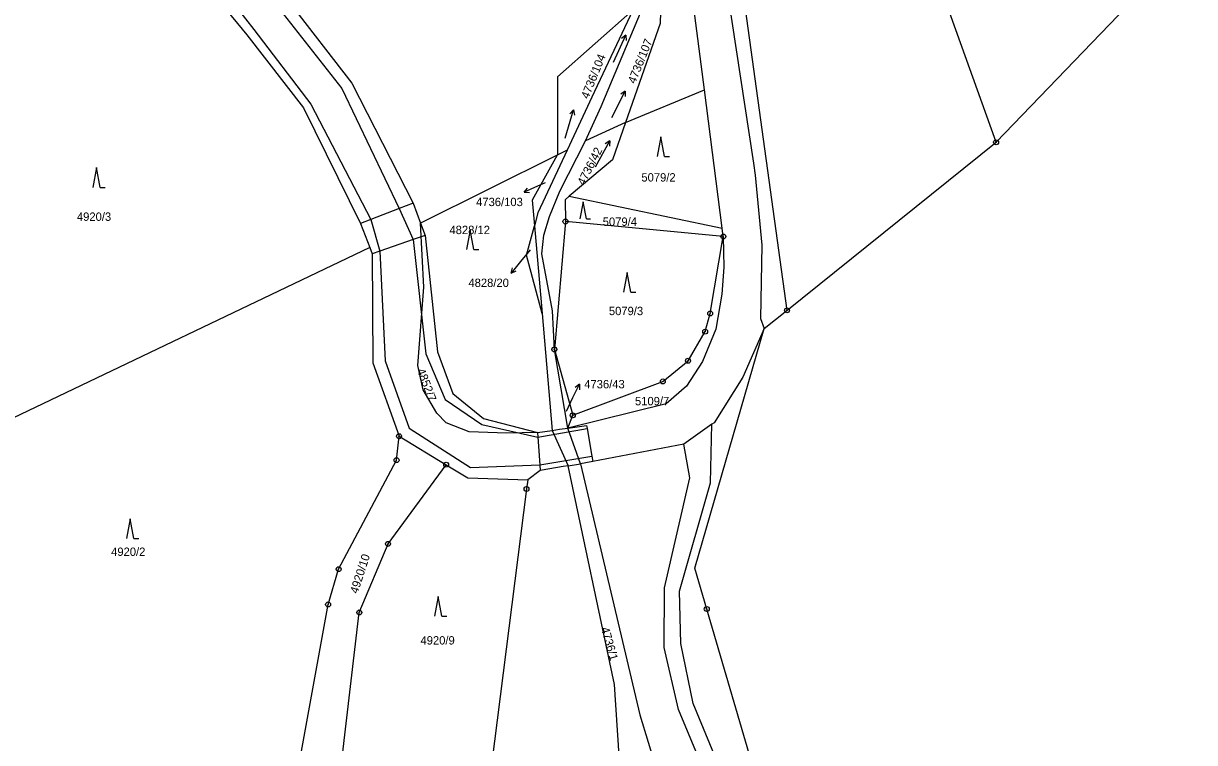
# Model space of a CAD drawing. Extents: x -733394 to -722299, y -1082822 to -1075049.
# Drawn here: x -724686.5 to -724448.8, y -1079600.2 to -1079454.3 of the extents above; entities that cross this region are included whole.
import ezdxf

# ---------------------------------------------------------------- set-up
doc = ezdxf.new("R2010")
doc.units = 0
for name, color, linetype in [('Hranice parcel', 7, 'Continuous'), ('Parcelní čísla', 7, 'Continuous'), ('Pop  PČ popisy', 7, 'Continuous'), ('Vnitřní kresba', 7, 'Continuous'), ('Značky bodu BP', 7, 'Continuous'), ('Značky kultur', 7, 'Continuous')]:
    doc.layers.add(name, color=color, linetype=linetype)

msp = doc.modelspace()

# ---------------------------------------------------------------- linework, layer by layer
at = {"layer": 'Hranice parcel'}
for p, q in [((-724448.76, -1079436.62), (-724489.05, -1079478.45)), ((-724548.26, -1079467.79), (-724551.03, -1079446.26)), ((-724557.24, -1079454.36), (-724564.27, -1079474.41)), ((-724564.27, -1079474.41), (-724548.26, -1079467.79)), ((-724544.64, -1079495.86), (-724548.26, -1079467.79)), ((-724564.27, -1079474.41), (-724572.41, -1079478.19)), ((-724564.27, -1079474.41), (-724566.92, -1079481.99)), ((-724531.5, -1079512.55), (-724489.05, -1079478.45)), ((-724578.16, -1079481.06), (-724605.86, -1079494.85)), ((-724578.16, -1079481.06), (-724583.23, -1079490.19)), ((-724576.12, -1079480.05), (-724578.16, -1079481.06)), ((-724566.92, -1079481.99), (-724575.7, -1079489.41)), ((-724583.23, -1079490.19), (-724582.78, -1079495.37)), ((-724575.7, -1079489.41), (-724544.64, -1079495.86)), ((-724582.78, -1079495.37), (-724581.21, -1079513.21)), ((-724576.47, -1079494.53), (-724578.72, -1079520.47)), ((-724544.42, -1079497.57), (-724576.47, -1079494.53)), ((-724544.42, -1079497.57), (-724544.64, -1079495.86)), ((-724616.17, -1079499.81), (-724716.2, -1079547.53)), ((-724616.17, -1079499.81), (-724615.69, -1079501.05)), ((-724536.15, -1079516.25), (-724531.5, -1079512.55)), ((-724581.21, -1079513.21), (-724579.14, -1079536.89)), ((-724575.95, -1079536.43), (-724578.72, -1079520.47)), ((-724578.72, -1079520.47), (-724574.98, -1079533.84)), ((-724575.95, -1079536.43), (-724574.98, -1079533.84)), ((-724573.43, -1079543.67), (-724575.95, -1079536.43)), ((-724546.73, -1079535.67), (-724552.46, -1079539.71)), ((-724610.24, -1079538.09), (-724600.68, -1079543.86)), ((-724582.13, -1079537.32), (-724579.14, -1079536.89)), ((-724579.14, -1079536.89), (-724575.94, -1079544.09)), ((-724630.6, -1079604.93), (-724624.64, -1079572.21))]:
    msp.add_line(p, q, dxfattribs=at)
for points in [[(-724572, -1079239.95), (-724577.5, -1079269.9), (-724578.6, -1079287.5), (-724578, -1079305.25), (-724575.39, -1079327.6), (-724571.41, -1079346.86), (-724565.45, -1079368.05), (-724551.85, -1079417.05), (-724543.56, -1079448.11), (-724538.3, -1079482.71), (-724537.97, -1079485.1), (-724536.57, -1079499.32), (-724536.86, -1079514.22), (-724536.15, -1079516.25)], [(-724557.9, -1079372.38), (-724551.78, -1079397), (-724546.74, -1079416.9), (-724541.15, -1079445.93), (-724540, -1079451.4), (-724531.5, -1079512.55)], [(-724489.05, -1079478.45), (-724509.22, -1079422.2), (-724522.29, -1079383.47)], [(-724645.5, -1079433.76), (-724632.63, -1079449.98), (-724619.81, -1079466.47), (-724607.38, -1079490.77), (-724605.86, -1079494.85)], [(-724572.41, -1079478.19), (-724569.23, -1079471.22), (-724557.52, -1079443.29), (-724562.24, -1079436.34)], [(-724562.24, -1079436.34), (-724556.82, -1079440.39), (-724557.24, -1079454.36)], [(-724657.34, -1079436.98), (-724641.16, -1079456.68), (-724629.63, -1079471.46), (-724618.05, -1079494.94), (-724616.17, -1079499.81)], [(-724562.79, -1079451.65), (-724578.05, -1079465.16), (-724578.07, -1079480.9), (-724578.16, -1079481.06)], [(-724562.79, -1079451.65), (-724571.09, -1079469.32), (-724576.12, -1079480.05)], [(-724578.72, -1079520.47), (-724579.07, -1079512.67), (-724581.26, -1079501.05), (-724580.82, -1079497.28), (-724579.7, -1079493.5), (-724577.63, -1079488.34), (-724572.41, -1079478.19)], [(-724576.12, -1079480.05), (-724582.08, -1079492.74), (-724582.78, -1079495.37)], [(-724575.7, -1079489.41), (-724576.53, -1079490.11), (-724576.47, -1079494.53)], [(-724582.13, -1079537.32), (-724588.43, -1079537.48), (-724596.01, -1079537.21), (-724600.65, -1079535.39), (-724602.58, -1079533.44), (-724605.33, -1079528.67), (-724606.43, -1079523.76), (-724605.22, -1079507.84), (-724605.86, -1079494.85)], [(-724605.86, -1079494.85), (-724604.93, -1079497.34), (-724602.43, -1079520.98), (-724599.34, -1079529.41), (-724593.12, -1079534.5), (-724582.13, -1079537.32)], [(-724581.21, -1079513.21), (-724584.36, -1079501.36), (-724582.78, -1079495.37)], [(-724544.42, -1079497.57), (-724544.34, -1079503.79), (-724544.7, -1079509.24), (-724545.91, -1079516.35), (-724548.66, -1079522.93), (-724551.92, -1079527.92), (-724555.99, -1079531.49), (-724575.95, -1079536.43)], [(-724574.98, -1079533.84), (-724556.7, -1079526.97), (-724551.58, -1079522.77), (-724548.11, -1079516.86), (-724547.09, -1079513.18), (-724544.42, -1079497.57)], [(-724615.69, -1079501.05), (-724615.59, -1079523.2), (-724610.24, -1079538.09)], [(-724516.45, -1079666.9), (-724518.65, -1079645.55), (-724536.33, -1079612.22), (-724547.78, -1079573.14), (-724550.2, -1079564.88), (-724536.15, -1079516.25)], [(-724536.15, -1079516.25), (-724540.44, -1079526.1), (-724546.3, -1079535.37), (-724546.73, -1079535.67)], [(-724519.86, -1079668.62), (-724525.57, -1079657.41), (-724531.68, -1079645.39), (-724540.37, -1079616.87), (-724550.57, -1079592.32), (-724553.05, -1079580.15), (-724553.34, -1079569.55), (-724547.05, -1079547.51), (-724546.73, -1079535.67)], [(-724624.64, -1079572.21), (-724622.5, -1079565.05), (-724610.75, -1079542.94), (-724610.24, -1079538.09)], [(-724552.46, -1079539.71), (-724570.92, -1079543.24), (-724573.43, -1079543.67)], [(-724528.62, -1079659.01), (-724534.54, -1079646.28), (-724543.3, -1079618.09), (-724553.51, -1079593.54), (-724556.41, -1079580.92), (-724556.36, -1079568.86), (-724551.24, -1079546.55), (-724552.46, -1079539.71)], [(-724573.43, -1079543.67), (-724561.37, -1079594.63), (-724552.91, -1079622.35), (-724536.94, -1079663.37)], [(-724621.84, -1079603.9), (-724618.31, -1079573.83), (-724612.48, -1079559.93), (-724600.68, -1079543.86)], [(-724600.68, -1079543.86), (-724596.29, -1079546.51), (-724584.13, -1079546.94)], [(-724575.94, -1079544.09), (-724576.96, -1079544.26), (-724578.05, -1079544.45), (-724581.59, -1079545.06), (-724584.13, -1079546.94)], [(-724554.63, -1079683.16), (-724551.18, -1079664.83), (-724552.1, -1079645.5), (-724557.19, -1079623.05), (-724564.87, -1079613.12), (-724566.52, -1079588.46), (-724575.94, -1079544.09)], [(-724584.13, -1079546.94), (-724584.37, -1079548.79), (-724592.07, -1079609.55)]]:
    msp.add_lwpolyline(points, dxfattribs=at)
at = {"layer": 'Pop  PČ popisy'}
for p, q in [((-724580.55, -1079486.69), (-724582.11, -1079487.37)), ((-724582.11, -1079487.37), (-724584.85, -1079488.59)), ((-724584.85, -1079488.59), (-724584.14, -1079487.73)), ((-724584.85, -1079488.59), (-724583.73, -1079488.64)), ((-724583.65, -1079500.27), (-724585.59, -1079502.65)), ((-724585.59, -1079502.65), (-724587.48, -1079504.98)), ((-724587.48, -1079504.98), (-724587.24, -1079503.89)), ((-724587.48, -1079504.98), (-724586.46, -1079504.52)), ((-724574.95, -1079530.22), (-724573.63, -1079527.52)), ((-724573.63, -1079527.52), (-724574.52, -1079528.2)), ((-724573.63, -1079527.52), (-724573.62, -1079528.64)), ((-724576.27, -1079532.97), (-724574.95, -1079530.22))]:
    msp.add_line(p, q, dxfattribs=at)
at = {"layer": 'Vnitřní kresba'}
for p, q in [((-724654.96, -1079435.8), (-724639.75, -1079455.57)), ((-724634.53, -1079451.47), (-724621.86, -1079467.51)), ((-724639.75, -1079455.57), (-724628.16, -1079470.71)), ((-724621.86, -1079467.51), (-724610.24, -1079491.89)), ((-724628.16, -1079470.71), (-724615.94, -1079494.11)), ((-724607.38, -1079490.77), (-724610.24, -1079491.89)), ((-724610.24, -1079491.89), (-724615.94, -1079494.11)), ((-724610.24, -1079491.89), (-724607.4, -1079498.19)), ((-724615.94, -1079494.11), (-724618.05, -1079494.94)), ((-724615.94, -1079494.11), (-724614.16, -1079500.52)), ((-724607.4, -1079498.19), (-724614.16, -1079500.52)), ((-724604.93, -1079497.34), (-724607.4, -1079498.19)), ((-724607.4, -1079498.19), (-724604.79, -1079521.38)), ((-724614.16, -1079500.52), (-724615.69, -1079501.05)), ((-724614.16, -1079500.52), (-724613.06, -1079522.77)), ((-724604.79, -1079521.38), (-724600.91, -1079530.66)), ((-724613.06, -1079522.77), (-724608.2, -1079536.46)), ((-724600.91, -1079530.66), (-724593.44, -1079535.71)), ((-724608.2, -1079536.46), (-724595.73, -1079544.4)), ((-724593.44, -1079535.71), (-724582.06, -1079538.3)), ((-724582.06, -1079538.3), (-724572.08, -1079536.5)), ((-724579.14, -1079536.89), (-724577.66, -1079536.68)), ((-724577.66, -1079536.68), (-724575.95, -1079536.43)), ((-724575.95, -1079536.43), (-724572.18, -1079535.89)), ((-724572.18, -1079535.89), (-724572.08, -1079536.5)), ((-724572.08, -1079536.5), (-724571.12, -1079542.1)), ((-724582.13, -1079537.32), (-724582.06, -1079538.3)), ((-724582.06, -1079538.3), (-724581.67, -1079543.88)), ((-724581.67, -1079543.88), (-724571.12, -1079542.1)), ((-724575.94, -1079544.09), (-724573.43, -1079543.67)), ((-724571.12, -1079542.1), (-724570.92, -1079543.24)), ((-724595.73, -1079544.4), (-724581.67, -1079543.88)), ((-724581.67, -1079543.88), (-724581.59, -1079545.06))]:
    msp.add_line(p, q, dxfattribs=at)
at = {"layer": 'Značky bodu BP'}
for centre, radius in [((-724489.05, -1079478.45), 0.5), ((-724489.05, -1079478.45), 0.0303), ((-724576.47, -1079494.53), 0.5), ((-724576.47, -1079494.53), 0.0303), ((-724544.42, -1079497.57), 0.5), ((-724544.42, -1079497.57), 0.0303), ((-724547.09, -1079513.18), 0.5), ((-724531.5, -1079512.55), 0.5), ((-724531.5, -1079512.55), 0.0303), ((-724547.09, -1079513.18), 0.0303), ((-724548.11, -1079516.86), 0.5), ((-724548.11, -1079516.86), 0.0303), ((-724578.72, -1079520.47), 0.5), ((-724578.72, -1079520.47), 0.0303), ((-724551.58, -1079522.77), 0.5), ((-724551.58, -1079522.77), 0.0303), ((-724556.7, -1079526.97), 0.5), ((-724556.7, -1079526.97), 0.0303), ((-724574.98, -1079533.84), 0.5), ((-724574.98, -1079533.84), 0.0303), ((-724610.24, -1079538.09), 0.5), ((-724610.24, -1079538.09), 0.0303), ((-724610.75, -1079542.94), 0.5), ((-724610.75, -1079542.94), 0.0303), ((-724600.68, -1079543.86), 0.5), ((-724600.68, -1079543.86), 0.0303), ((-724584.37, -1079548.79), 0.5), ((-724584.37, -1079548.79), 0.0303), ((-724612.48, -1079559.93), 0.5), ((-724612.48, -1079559.93), 0.0303), ((-724622.5, -1079565.05), 0.5), ((-724622.5, -1079565.05), 0.0303), ((-724624.64, -1079572.21), 0.5), ((-724624.64, -1079572.21), 0.0303), ((-724618.31, -1079573.83), 0.5), ((-724618.31, -1079573.83), 0.0303), ((-724547.78, -1079573.14), 0.5), ((-724547.78, -1079573.14), 0.0303)]:
    msp.add_circle(centre, radius, dxfattribs=at)
at = {"layer": 'Značky kultur'}
for p, q in [((-724566.68, -1079462.21), (-724564.23, -1079456.73)), ((-724564.23, -1079456.73), (-724565.09, -1079457.42)), ((-724564.23, -1079456.73), (-724564.17, -1079457.82)), ((-724567.08, -1079473.39), (-724564.35, -1079468.05)), ((-724564.35, -1079468.05), (-724565.24, -1079468.69)), ((-724564.35, -1079468.05), (-724564.35, -1079469.14)), ((-724576.55, -1079477.59), (-724574.8, -1079471.86)), ((-724574.8, -1079471.86), (-724575.57, -1079472.65)), ((-724574.8, -1079471.86), (-724574.61, -1079472.94)), ((-724570.39, -1079483.41), (-724567.48, -1079478.17)), ((-724567.48, -1079478.17), (-724568.39, -1079478.78)), ((-724567.48, -1079478.17), (-724567.52, -1079479.26)), ((-724557.08, -1079477.36), (-724557.83, -1079481.36)), ((-724556.33, -1079481.36), (-724557.08, -1079477.36)), ((-724556.33, -1079481.36), (-724555.33, -1079481.36)), ((-724671.66, -1079483.6), (-724672.41, -1079487.6)), ((-724670.91, -1079487.6), (-724671.66, -1079483.6)), ((-724670.91, -1079487.6), (-724669.91, -1079487.6)), ((-724572.87, -1079490.53), (-724573.52, -1079494.01)), ((-724572.22, -1079494.01), (-724572.87, -1079490.53)), ((-724595.79, -1079496.23), (-724596.54, -1079500.23)), ((-724595.04, -1079500.23), (-724595.79, -1079496.23)), ((-724572.22, -1079494.01), (-724571.35, -1079494.01)), ((-724595.04, -1079500.23), (-724594.04, -1079500.23)), ((-724563.93, -1079504.89), (-724564.68, -1079508.89)), ((-724563.18, -1079508.89), (-724563.93, -1079504.89)), ((-724563.18, -1079508.89), (-724562.18, -1079508.89)), ((-724664.8, -1079554.82), (-724665.55, -1079558.82)), ((-724664.05, -1079558.82), (-724664.8, -1079554.82)), ((-724664.05, -1079558.82), (-724663.05, -1079558.82)), ((-724602.31, -1079570.58), (-724603.06, -1079574.58)), ((-724601.56, -1079574.58), (-724602.31, -1079570.58)), ((-724601.56, -1079574.58), (-724600.56, -1079574.58))]:
    msp.add_line(p, q, dxfattribs=at)

# ---------------------------------------------------------------- texts
at = {"layer": 'Parcelní čísla'}
for s, rotation, p in [('4736/107', 68, (-724562.31, -1079466.7)), ('4736/104', 68, (-724571.81, -1079469.78)), ('4736/42', 63, (-724572.65, -1079487.35)), ('4852/7', 291, (-724606.66, -1079524.71)), ('4920/10', 72, (-724618.65, -1079570.14)), ('4736/1', 286, (-724569.27, -1079577.06))]:
    msp.add_text(s, height=1.7, rotation=rotation, dxfattribs=at).set_placement(p)
for s, p in [('5079/2', (-724561.05, -1079486.42)), ('4736/103', (-724594.6, -1079491.4)), ('4920/3', (-724675.63, -1079494.39)), ('5079/4', (-724568.9, -1079495.41)), ('4828/12', (-724600.01, -1079497.08)), ('4828/20', (-724596.16, -1079507.81)), ('5079/3', (-724567.65, -1079513.52)), ('4736/43', (-724572.65, -1079528.37)), ('5109/7', (-724562.35, -1079531.81)), ('4920/2', (-724668.69, -1079562.37)), ('4920/9', (-724605.89, -1079580.35))]:
    msp.add_text(s, height=1.7, dxfattribs=at).set_placement(p)

doc.saveas('drawing.dxf')
